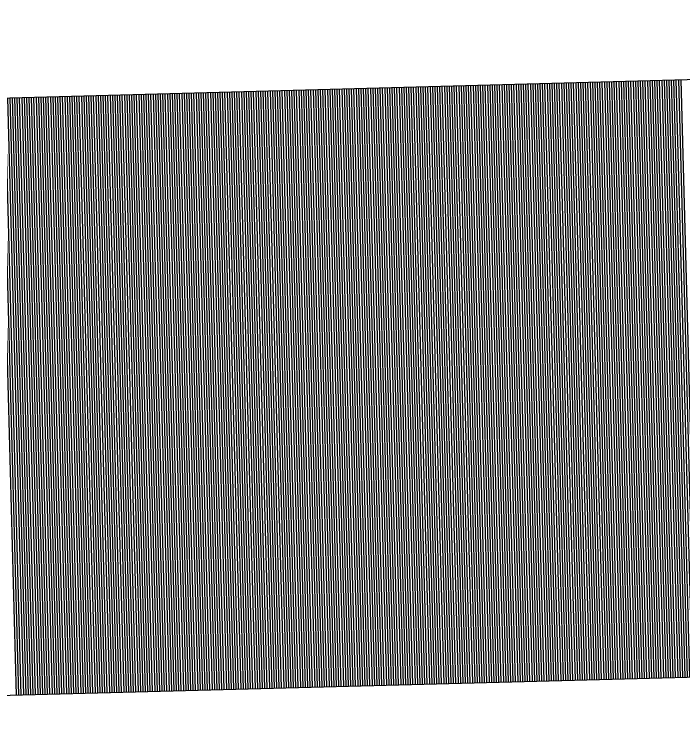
# Model space of a CAD drawing. Extents: x 1926836 to 1933254, y 596317 to 604524.
# Drawn here: x 1931030.052 to 1931032.851, y 596989.471 to 596992.436 of the extents above; entities that cross this region are included whole.
import ezdxf

# ---------------------------------------------------------------- set-up
doc = ezdxf.new("R2010")
doc.units = 0
doc.layers.add('Default', color=7, linetype='Continuous')

msp = doc.modelspace()

# ---------------------------------------------------------------- linework, layer by layer
at = {"layer": 'Default'}
for p, q in [((1931025.6806, 596991.9697), (1931043.0594, 596992.4362)), ((1931032.1229, 596992.1426), (1931032.19, 596989.6435)), ((1931032.1329, 596992.1429), (1931032.2, 596989.6438)), ((1931032.1429, 596992.1431), (1931032.21, 596989.644)), ((1931032.1529, 596992.1434), (1931032.22, 596989.6443)), ((1931032.1629, 596992.1437), (1931032.23, 596989.6446)), ((1931032.1729, 596992.1439), (1931032.24, 596989.6448)), ((1931032.1829, 596992.1442), (1931032.25, 596989.6451)), ((1931032.1929, 596992.1445), (1931032.26, 596989.6454)), ((1931032.2029, 596992.1447), (1931032.27, 596989.6456)), ((1931032.2129, 596992.145), (1931032.28, 596989.6459)), ((1931032.2229, 596992.1453), (1931032.29, 596989.6462)), ((1931032.2329, 596992.1455), (1931032.2999, 596989.6464)), ((1931032.2429, 596992.1458), (1931032.3099, 596989.6467)), ((1931032.2529, 596992.1461), (1931032.3199, 596989.647)), ((1931032.2629, 596992.1464), (1931032.3299, 596989.6473)), ((1931032.2728, 596992.1466), (1931032.3399, 596989.6475)), ((1931032.2828, 596992.1469), (1931032.3499, 596989.6478)), ((1931032.2928, 596992.1472), (1931032.3599, 596989.6481)), ((1931032.3028, 596992.1474), (1931032.3699, 596989.6483)), ((1931032.3128, 596992.1477), (1931032.3799, 596989.6486)), ((1931032.3228, 596992.148), (1931032.3899, 596989.6489)), ((1931032.3328, 596992.1482), (1931032.3999, 596989.6491)), ((1931032.3428, 596992.1485), (1931032.4099, 596989.6494)), ((1931032.3528, 596992.1488), (1931032.4199, 596989.6497)), ((1931032.3628, 596992.149), (1931032.4299, 596989.6499)), ((1931032.3728, 596992.1493), (1931032.4399, 596989.6502)), ((1931032.3828, 596992.1496), (1931032.4499, 596989.6505)), ((1931032.3928, 596992.1498), (1931032.4599, 596989.6507)), ((1931032.4028, 596992.1501), (1931032.4699, 596989.651)), ((1931032.4128, 596992.1504), (1931032.4799, 596989.6513)), ((1931032.4228, 596992.1506), (1931032.4899, 596989.6515)), ((1931032.4328, 596992.1509), (1931032.4999, 596989.6518)), ((1931032.4428, 596992.1512), (1931032.5099, 596989.6521)), ((1931032.4528, 596992.1515), (1931032.5199, 596989.6524)), ((1931032.4628, 596992.1517), (1931032.5299, 596989.6526)), ((1931032.4728, 596992.152), (1931032.5399, 596989.6529)), ((1931032.4828, 596992.1523), (1931032.5499, 596989.6532)), ((1931032.4928, 596992.1525), (1931032.5599, 596989.6534)), ((1931032.5028, 596992.1528), (1931032.5699, 596989.6537)), ((1931032.5128, 596992.1531), (1931032.5798, 596989.654)), ((1931032.5228, 596992.1533), (1931032.5898, 596989.6542)), ((1931032.5328, 596992.1536), (1931032.5998, 596989.6545)), ((1931032.5427, 596992.1539), (1931032.6098, 596989.6548)), ((1931032.5527, 596992.1541), (1931032.6198, 596989.655)), ((1931032.5627, 596992.1544), (1931032.6298, 596989.6553)), ((1931032.5727, 596992.1547), (1931032.6398, 596989.6556)), ((1931032.5827, 596992.1549), (1931032.6498, 596989.6558)), ((1931032.5927, 596992.1552), (1931032.6598, 596989.6561)), ((1931032.6027, 596992.1555), (1931032.6698, 596989.6564)), ((1931032.6127, 596992.1557), (1931032.6798, 596989.6566)), ((1931032.6227, 596992.156), (1931032.6898, 596989.6569)), ((1931032.6327, 596992.1563), (1931032.6998, 596989.6572)), ((1931032.6427, 596992.1566), (1931032.7098, 596989.6575)), ((1931032.6527, 596992.1568), (1931032.7198, 596989.6577)), ((1931032.6627, 596992.1571), (1931032.7298, 596989.658)), ((1931032.6727, 596992.1574), (1931032.7398, 596989.6583)), ((1931032.6827, 596992.1576), (1931032.7498, 596989.6585)), ((1931032.6927, 596992.1579), (1931032.7598, 596989.6588)), ((1931032.7027, 596992.1582), (1931032.7698, 596989.6591)), ((1931032.7127, 596992.1584), (1931032.7798, 596989.6593)), ((1931032.7227, 596992.1587), (1931032.7898, 596989.6596)), ((1931032.7327, 596992.159), (1931032.7998, 596989.6599)), ((1931032.7427, 596992.1592), (1931032.8098, 596989.6601)), ((1931032.7527, 596992.1595), (1931032.8198, 596989.6604)), ((1931032.7627, 596992.1598), (1931032.8298, 596989.6607)), ((1931032.7727, 596992.16), (1931032.8398, 596989.6609)), ((1931032.7827, 596992.1603), (1931032.8497, 596989.6612)), ((1931032.7927, 596992.1606), (1931032.8597, 596989.6615)), ((1931032.8027, 596992.1608), (1931032.8697, 596989.6617)), ((1931032.8127, 596992.1611), (1931032.8797, 596989.662)), ((1931032.8226, 596992.1614), (1931032.8897, 596989.6623)), ((1931032.8326, 596992.1616), (1931032.8997, 596989.6626)), ((1931032.8426, 596992.1619), (1931032.9097, 596989.6628)), ((1931031.0133, 596992.1128), (1931031.0804, 596989.6137)), ((1931031.0233, 596992.1131), (1931031.0904, 596989.614)), ((1931031.0333, 596992.1133), (1931031.1004, 596989.6142)), ((1931031.0433, 596992.1136), (1931031.1104, 596989.6145)), ((1931031.0533, 596992.1139), (1931031.1204, 596989.6148)), ((1931031.0633, 596992.1142), (1931031.1304, 596989.6151)), ((1931031.0733, 596992.1144), (1931031.1404, 596989.6153)), ((1931031.0833, 596992.1147), (1931031.1504, 596989.6156)), ((1931031.0933, 596992.115), (1931031.1604, 596989.6159)), ((1931031.1033, 596992.1152), (1931031.1704, 596989.6161)), ((1931031.1133, 596992.1155), (1931031.1804, 596989.6164)), ((1931031.1233, 596992.1158), (1931031.1903, 596989.6167)), ((1931031.1333, 596992.116), (1931031.2003, 596989.6169)), ((1931031.1433, 596992.1163), (1931031.2103, 596989.6172)), ((1931031.1533, 596992.1166), (1931031.2203, 596989.6175)), ((1931031.1632, 596992.1168), (1931031.2303, 596989.6177)), ((1931031.1732, 596992.1171), (1931031.2403, 596989.618)), ((1931031.1832, 596992.1174), (1931031.2503, 596989.6183)), ((1931031.1932, 596992.1176), (1931031.2603, 596989.6185)), ((1931031.2032, 596992.1179), (1931031.2703, 596989.6188)), ((1931031.2132, 596992.1182), (1931031.2803, 596989.6191)), ((1931031.2232, 596992.1184), (1931031.2903, 596989.6193)), ((1931031.2332, 596992.1187), (1931031.3003, 596989.6196)), ((1931031.2432, 596992.119), (1931031.3103, 596989.6199)), ((1931031.2532, 596992.1193), (1931031.3203, 596989.6202)), ((1931031.2632, 596992.1195), (1931031.3303, 596989.6204)), ((1931031.2732, 596992.1198), (1931031.3403, 596989.6207)), ((1931031.2832, 596992.1201), (1931031.3503, 596989.621)), ((1931031.2932, 596992.1203), (1931031.3603, 596989.6212)), ((1931031.3032, 596992.1206), (1931031.3703, 596989.6215)), ((1931031.3132, 596992.1209), (1931031.3803, 596989.6218)), ((1931031.3232, 596992.1211), (1931031.3903, 596989.622)), ((1931031.3332, 596992.1214), (1931031.4003, 596989.6223)), ((1931031.3432, 596992.1217), (1931031.4103, 596989.6226)), ((1931031.3532, 596992.1219), (1931031.4203, 596989.6228)), ((1931031.3632, 596992.1222), (1931031.4303, 596989.6231)), ((1931031.3732, 596992.1225), (1931031.4403, 596989.6234)), ((1931031.3832, 596992.1227), (1931031.4503, 596989.6236)), ((1931031.3932, 596992.123), (1931031.4602, 596989.6239)), ((1931031.4032, 596992.1233), (1931031.4702, 596989.6242)), ((1931031.4132, 596992.1235), (1931031.4802, 596989.6244)), ((1931031.4232, 596992.1238), (1931031.4902, 596989.6247)), ((1931031.4331, 596992.1241), (1931031.5002, 596989.625)), ((1931031.4431, 596992.1243), (1931031.5102, 596989.6253)), ((1931031.4531, 596992.1246), (1931031.5202, 596989.6255)), ((1931031.4631, 596992.1249), (1931031.5302, 596989.6258)), ((1931031.4731, 596992.1252), (1931031.5402, 596989.6261)), ((1931031.4831, 596992.1254), (1931031.5502, 596989.6263)), ((1931031.4931, 596992.1257), (1931031.5602, 596989.6266)), ((1931031.5031, 596992.126), (1931031.5702, 596989.6269)), ((1931031.5131, 596992.1262), (1931031.5802, 596989.6271)), ((1931031.5231, 596992.1265), (1931031.5902, 596989.6274)), ((1931031.5331, 596992.1268), (1931031.6002, 596989.6277)), ((1931031.5431, 596992.127), (1931031.6102, 596989.6279)), ((1931031.5531, 596992.1273), (1931031.6202, 596989.6282)), ((1931031.5631, 596992.1276), (1931031.6302, 596989.6285)), ((1931031.5731, 596992.1278), (1931031.6402, 596989.6287)), ((1931031.5831, 596992.1281), (1931031.6502, 596989.629)), ((1931031.5931, 596992.1284), (1931031.6602, 596989.6293)), ((1931031.6031, 596992.1286), (1931031.6702, 596989.6295)), ((1931031.6131, 596992.1289), (1931031.6802, 596989.6298)), ((1931031.6231, 596992.1292), (1931031.6902, 596989.6301)), ((1931031.6331, 596992.1294), (1931031.7002, 596989.6303)), ((1931031.6431, 596992.1297), (1931031.7102, 596989.6306)), ((1931031.6531, 596992.13), (1931031.7202, 596989.6309)), ((1931031.6631, 596992.1303), (1931031.7302, 596989.6312)), ((1931031.6731, 596992.1305), (1931031.7401, 596989.6314)), ((1931031.6831, 596992.1308), (1931031.7501, 596989.6317)), ((1931031.6931, 596992.1311), (1931031.7601, 596989.632)), ((1931031.7031, 596992.1313), (1931031.7701, 596989.6322)), ((1931031.713, 596992.1316), (1931031.7801, 596989.6325)), ((1931031.723, 596992.1319), (1931031.7901, 596989.6328)), ((1931031.733, 596992.1321), (1931031.8001, 596989.633)), ((1931031.743, 596992.1324), (1931031.8101, 596989.6333)), ((1931031.753, 596992.1327), (1931031.8201, 596989.6336)), ((1931031.763, 596992.1329), (1931031.8301, 596989.6338)), ((1931031.773, 596992.1332), (1931031.8401, 596989.6341)), ((1931031.783, 596992.1335), (1931031.8501, 596989.6344)), ((1931031.793, 596992.1337), (1931031.8601, 596989.6346)), ((1931031.803, 596992.134), (1931031.8701, 596989.6349)), ((1931031.813, 596992.1343), (1931031.8801, 596989.6352)), ((1931031.823, 596992.1345), (1931031.8901, 596989.6354)), ((1931031.833, 596992.1348), (1931031.9001, 596989.6357)), ((1931031.843, 596992.1351), (1931031.9101, 596989.636)), ((1931031.853, 596992.1354), (1931031.9201, 596989.6363)), ((1931031.863, 596992.1356), (1931031.9301, 596989.6365)), ((1931031.873, 596992.1359), (1931031.9401, 596989.6368)), ((1931031.883, 596992.1362), (1931031.9501, 596989.6371)), ((1931031.893, 596992.1364), (1931031.9601, 596989.6373)), ((1931031.903, 596992.1367), (1931031.9701, 596989.6376)), ((1931031.913, 596992.137), (1931031.9801, 596989.6379)), ((1931031.923, 596992.1372), (1931031.9901, 596989.6381)), ((1931031.933, 596992.1375), (1931032.0001, 596989.6384)), ((1931031.943, 596992.1378), (1931032.0101, 596989.6387)), ((1931031.953, 596992.138), (1931032.02, 596989.6389)), ((1931031.963, 596992.1383), (1931032.03, 596989.6392)), ((1931031.973, 596992.1386), (1931032.04, 596989.6395)), ((1931031.983, 596992.1388), (1931032.05, 596989.6397)), ((1931031.9929, 596992.1391), (1931032.06, 596989.64)), ((1931032.0029, 596992.1394), (1931032.07, 596989.6403)), ((1931032.0129, 596992.1396), (1931032.08, 596989.6405)), ((1931032.0229, 596992.1399), (1931032.09, 596989.6408)), ((1931032.0329, 596992.1402), (1931032.1, 596989.6411)), ((1931032.0429, 596992.1405), (1931032.11, 596989.6414)), ((1931032.0529, 596992.1407), (1931032.12, 596989.6416)), ((1931032.0629, 596992.141), (1931032.13, 596989.6419)), ((1931032.0729, 596992.1413), (1931032.14, 596989.6422)), ((1931032.0829, 596992.1415), (1931032.15, 596989.6424)), ((1931032.0929, 596992.1418), (1931032.16, 596989.6427)), ((1931032.1029, 596992.1421), (1931032.17, 596989.643)), ((1931032.1129, 596992.1423), (1931032.18, 596989.6432)), ((1931029.9937, 596992.0854), (1931030.0608, 596989.5863)), ((1931030.0037, 596992.0857), (1931030.0708, 596989.5866)), ((1931030.0137, 596992.086), (1931030.0807, 596989.5869)), ((1931030.0237, 596992.0862), (1931030.0907, 596989.5871)), ((1931030.0337, 596992.0865), (1931030.1007, 596989.5874)), ((1931030.0436, 596992.0868), (1931030.1107, 596989.5877)), ((1931030.0536, 596992.087), (1931030.1207, 596989.588)), ((1931030.0636, 596992.0873), (1931030.1307, 596989.5882)), ((1931030.0736, 596992.0876), (1931030.1407, 596989.5885)), ((1931030.0836, 596992.0879), (1931030.1507, 596989.5888)), ((1931030.0936, 596992.0881), (1931030.1607, 596989.589)), ((1931030.1036, 596992.0884), (1931030.1707, 596989.5893)), ((1931030.1136, 596992.0887), (1931030.1807, 596989.5896)), ((1931030.1236, 596992.0889), (1931030.1907, 596989.5898)), ((1931030.1336, 596992.0892), (1931030.2007, 596989.5901)), ((1931030.1436, 596992.0895), (1931030.2107, 596989.5904)), ((1931030.1536, 596992.0897), (1931030.2207, 596989.5906)), ((1931030.1636, 596992.09), (1931030.2307, 596989.5909)), ((1931030.1736, 596992.0903), (1931030.2407, 596989.5912)), ((1931030.1836, 596992.0905), (1931030.2507, 596989.5914)), ((1931030.1936, 596992.0908), (1931030.2607, 596989.5917)), ((1931030.2036, 596992.0911), (1931030.2707, 596989.592)), ((1931030.2136, 596992.0913), (1931030.2807, 596989.5922)), ((1931030.2236, 596992.0916), (1931030.2907, 596989.5925)), ((1931030.2336, 596992.0919), (1931030.3007, 596989.5928)), ((1931030.2436, 596992.0921), (1931030.3107, 596989.593)), ((1931030.2536, 596992.0924), (1931030.3207, 596989.5933)), ((1931030.2636, 596992.0927), (1931030.3307, 596989.5936)), ((1931030.2736, 596992.093), (1931030.3407, 596989.5939)), ((1931030.2836, 596992.0932), (1931030.3506, 596989.5941)), ((1931030.2936, 596992.0935), (1931030.3606, 596989.5944)), ((1931030.3036, 596992.0938), (1931030.3706, 596989.5947)), ((1931030.3136, 596992.094), (1931030.3806, 596989.5949)), ((1931030.3235, 596992.0943), (1931030.3906, 596989.5952)), ((1931030.3335, 596992.0946), (1931030.4006, 596989.5955)), ((1931030.3435, 596992.0948), (1931030.4106, 596989.5957)), ((1931030.3535, 596992.0951), (1931030.4206, 596989.596)), ((1931030.3635, 596992.0954), (1931030.4306, 596989.5963)), ((1931030.3735, 596992.0956), (1931030.4406, 596989.5965)), ((1931030.3835, 596992.0959), (1931030.4506, 596989.5968)), ((1931030.3935, 596992.0962), (1931030.4606, 596989.5971)), ((1931030.4035, 596992.0964), (1931030.4706, 596989.5973)), ((1931030.4135, 596992.0967), (1931030.4806, 596989.5976)), ((1931030.4235, 596992.097), (1931030.4906, 596989.5979)), ((1931030.4335, 596992.0972), (1931030.5006, 596989.5981)), ((1931030.4435, 596992.0975), (1931030.5106, 596989.5984)), ((1931030.4535, 596992.0978), (1931030.5206, 596989.5987)), ((1931030.4635, 596992.0981), (1931030.5306, 596989.599)), ((1931030.4735, 596992.0983), (1931030.5406, 596989.5992)), ((1931030.4835, 596992.0986), (1931030.5506, 596989.5995)), ((1931030.4935, 596992.0989), (1931030.5606, 596989.5998)), ((1931030.5035, 596992.0991), (1931030.5706, 596989.6)), ((1931030.5135, 596992.0994), (1931030.5806, 596989.6003)), ((1931030.5235, 596992.0997), (1931030.5906, 596989.6006)), ((1931030.5335, 596992.0999), (1931030.6006, 596989.6008)), ((1931030.5435, 596992.1002), (1931030.6106, 596989.6011)), ((1931030.5535, 596992.1005), (1931030.6206, 596989.6014)), ((1931030.5635, 596992.1007), (1931030.6305, 596989.6016)), ((1931030.5735, 596992.101), (1931030.6405, 596989.6019)), ((1931030.5835, 596992.1013), (1931030.6505, 596989.6022)), ((1931030.5935, 596992.1015), (1931030.6605, 596989.6024)), ((1931030.6034, 596992.1018), (1931030.6705, 596989.6027)), ((1931030.6134, 596992.1021), (1931030.6805, 596989.603)), ((1931030.6234, 596992.1023), (1931030.6905, 596989.6032)), ((1931030.6334, 596992.1026), (1931030.7005, 596989.6035)), ((1931030.6434, 596992.1029), (1931030.7105, 596989.6038)), ((1931030.6534, 596992.1032), (1931030.7205, 596989.6041)), ((1931030.6634, 596992.1034), (1931030.7305, 596989.6043)), ((1931030.6734, 596992.1037), (1931030.7405, 596989.6046)), ((1931030.6834, 596992.104), (1931030.7505, 596989.6049)), ((1931030.6934, 596992.1042), (1931030.7605, 596989.6051)), ((1931030.7034, 596992.1045), (1931030.7705, 596989.6054)), ((1931030.7134, 596992.1048), (1931030.7805, 596989.6057)), ((1931030.7234, 596992.105), (1931030.7905, 596989.6059)), ((1931030.7334, 596992.1053), (1931030.8005, 596989.6062)), ((1931030.7434, 596992.1056), (1931030.8105, 596989.6065)), ((1931030.7534, 596992.1058), (1931030.8205, 596989.6067)), ((1931030.7634, 596992.1061), (1931030.8305, 596989.607)), ((1931030.7734, 596992.1064), (1931030.8405, 596989.6073)), ((1931030.7834, 596992.1066), (1931030.8505, 596989.6075)), ((1931030.7934, 596992.1069), (1931030.8605, 596989.6078)), ((1931030.8034, 596992.1072), (1931030.8705, 596989.6081)), ((1931030.8134, 596992.1074), (1931030.8805, 596989.6083)), ((1931030.8234, 596992.1077), (1931030.8905, 596989.6086)), ((1931030.8334, 596992.108), (1931030.9005, 596989.6089)), ((1931030.8434, 596992.1082), (1931030.9104, 596989.6091)), ((1931030.8534, 596992.1085), (1931030.9204, 596989.6094)), ((1931030.8634, 596992.1088), (1931030.9304, 596989.6097)), ((1931030.8734, 596992.1091), (1931030.9404, 596989.61)), ((1931030.8833, 596992.1093), (1931030.9504, 596989.6102)), ((1931030.8933, 596992.1096), (1931030.9604, 596989.6105)), ((1931030.9033, 596992.1099), (1931030.9704, 596989.6108)), ((1931030.9133, 596992.1101), (1931030.9804, 596989.611)), ((1931030.9233, 596992.1104), (1931030.9904, 596989.6113)), ((1931030.9333, 596992.1107), (1931031.0004, 596989.6116)), ((1931030.9433, 596992.1109), (1931031.0104, 596989.6118)), ((1931030.9533, 596992.1112), (1931031.0204, 596989.6121)), ((1931030.9633, 596992.1115), (1931031.0304, 596989.6124)), ((1931030.9733, 596992.1117), (1931031.0404, 596989.6126)), ((1931030.9833, 596992.112), (1931031.0504, 596989.6129)), ((1931030.9933, 596992.1123), (1931031.0604, 596989.6132)), ((1931031.0033, 596992.1125), (1931031.0704, 596989.6134)), ((1931025.7477, 596989.4706), (1931043.1264, 596989.9371))]:
    msp.add_line(p, q, dxfattribs=at)

doc.saveas('drawing.dxf')
